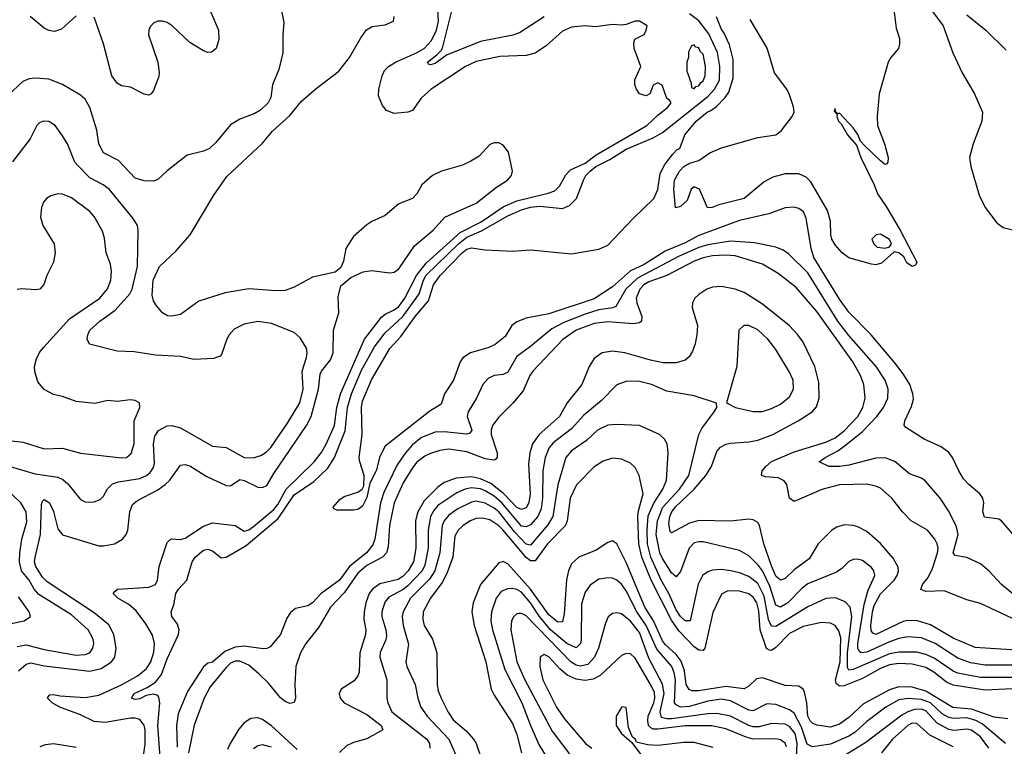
# Model space of a CAD drawing. Header units: inches. Extents: x 990535 to 1117859, y 769386 to 892122.
# Tile 393 of 656: x 1091742 to 1096075, y 785858 to 789056. Entities that reach past the tile are written whole.
import ezdxf

# ---------------------------------------------------------------- set-up
doc = ezdxf.new("R2010")
doc.units = ezdxf.units.IN
doc.header["$MEASUREMENT"] = 0
doc.layers.add('B0798', color=7, linetype='Continuous')

msp = doc.modelspace()

# ---------------------------------------------------------------- linework, layer by layer
at = {"layer": 'B0798', "color": 5}
for points, elevation in [([(1092549.5, 789170), (1092615.9, 789010), (1092617.5, 788970), (1092606.9, 788930), (1092586.1, 788913.9), (1092570, 788912.2), (1092550, 788919.2), (1092490, 788955.4), (1092412.2, 789030), (1092390, 789043.4), (1092370, 789049.9), (1092350, 789049.9), (1092330, 789041.3), (1092315.4, 789024.6), (1092309.5, 789010), (1092308.8, 788990), (1092350.2, 788870), (1092355.5, 788824.5), (1092353.3, 788806.7), (1092330, 788745.2), (1092320.5, 788730), (1092310, 788724.7), (1092290, 788728.7), (1092230, 788759.3), (1092190, 788765.8), (1092170, 788777.8), (1092147.6, 788810), (1092110.8, 788950.8), (1092070, 789068)], 2680), ([(1092890.3, 789110), (1092904.5, 789044.5), (1092899, 788990), (1092900.1, 788910), (1092882.7, 788837.3), (1092854.8, 788770), (1092846.5, 788713.5), (1092834.9, 788690), (1092801.2, 788658.8), (1092776.9, 788643.1), (1092710, 788618.3), (1092670, 788593), (1092604.8, 788515.2), (1092576.4, 788490), (1092550, 788478), (1092479.3, 788460.7), (1092390, 788391), (1092350, 788352.6), (1092330, 788345.3), (1092290, 788346.5), (1092250, 788359.1), (1092176.1, 788436.1), (1092110, 788470.9), (1092090.6, 788510), (1092081.5, 788570), (1092049.9, 788669.9), (1092030, 788706.2), (1092010, 788724.4), (1091930, 788771.1), (1091870, 788794), (1091810, 788799.8), (1091783.8, 788796.2), (1091755.3, 788784.7), (1091690, 788723.1)], 2720), ([(1092275.8, 785750), (1092293.3, 785866.7), (1092294, 785930), (1092290, 785951.4), (1092270, 785976.3), (1092250, 785982), (1092230, 785981.5), (1092117.9, 785962.1), (1092070, 785967.5), (1092010, 785996.3), (1091918.2, 786030), (1091884.2, 786050), (1091864.7, 786070), (1091865.6, 786074.4), (1091874.9, 786085.1), (1091890, 786086), (1091920, 786080), (1092030, 786073.1), (1092090, 786082.5), (1092190, 786128), (1092263.6, 786170), (1092299.5, 786200.5), (1092318.8, 786230), (1092331.8, 786271.8), (1092335.6, 786310), (1092326.6, 786346.6), (1092297.5, 786397.5), (1092254.3, 786454.3), (1092222.2, 786482.2), (1092174.3, 786510), (1092153.3, 786530), (1092159.9, 786540.1), (1092172, 786550), (1092310, 786558.8), (1092338.9, 786570), (1092348, 786590), (1092355.8, 786650), (1092390, 786755.3), (1092408.4, 786771.6), (1092450, 786768.1), (1092470, 786774.2), (1092550, 786827.4), (1092590, 786841.4), (1092689.7, 786829.7), (1092730, 786805), (1092750, 786811.6), (1092770, 786825.8), (1092859.8, 786900.2), (1092877.2, 786922.8), (1092913.9, 786990), (1093037.9, 787110), (1093068.7, 787150), (1093090, 787188.2), (1093127.1, 787270), (1093137.1, 787350), (1093153.8, 787410), (1093259.1, 787650), (1093333.3, 787746.7), (1093350, 787760.9), (1093390, 787779), (1093410, 787794.1), (1093437, 787830), (1093487.6, 787930), (1093530, 787985.2), (1093680.5, 788119.5), (1093772.7, 788167.3), (1093870, 788232.4), (1093930, 788259.1), (1094067.7, 788292.3), (1094096.7, 788303.3), (1094116.6, 788323.4), (1094145.8, 788374.2), (1094165, 788395), (1094230, 788424.2), (1094278, 788462), (1094501.7, 788590), (1094550, 788636.5), (1094593.2, 788670), (1094608.7, 788690), (1094602, 788702), (1094589, 788710), (1094568.7, 788768.7), (1094550, 788778), (1094530, 788768), (1094514.8, 788730), (1094498, 788722), (1094470, 788729.7), (1094455.8, 788750), (1094448.6, 788770), (1094448.3, 788791.7), (1094475.3, 788850), (1094445.2, 788930), (1094444.7, 788955.3), (1094449.2, 788970.8), (1094490, 788991.3), (1094499.3, 789010), (1094502.7, 789030), (1094469.5, 789049.5), (1094450, 789049.6), (1094410, 789035.1), (1094390, 789033), (1094350, 789035.4), (1094275.3, 789024.7), (1094230, 789029.5), (1094170, 789024.2), (1094130, 789005.8), (1094059.1, 788940.9), (1094010, 788908.7), (1093970, 788898.4), (1093854.6, 788894.6), (1093750, 788872.1), (1093703.5, 788850), (1093552.9, 788750), (1093508.9, 788711.1), (1093470, 788657.2), (1093450, 788649), (1093390, 788643.5), (1093356.6, 788656.6), (1093338.4, 788678.4), (1093321.2, 788721.2), (1093322, 788750), (1093336.3, 788810), (1093347.5, 788832.5), (1093364.9, 788850), (1093395.2, 788870), (1093488.2, 788910), (1093521.1, 788930), (1093554.4, 788965.6), (1093575.6, 789010), (1093584.5, 789050), (1093582, 789102)], 2680), ([(1095745.7, 789110), (1095806.2, 789030), (1095848.9, 788910), (1095890, 788822), (1095943.1, 788730), (1095978.4, 788650), (1095976.4, 788610), (1095938.4, 788510), (1095921, 788450), (1095927.3, 788410), (1095964.7, 788284.7), (1095990.7, 788230), (1096041.8, 788161.8), (1096070, 788142.4), (1096116, 788130)], 2640), ([(1091736.2, 786190), (1091770, 786219.1), (1091790, 786225.2), (1091850, 786212.9), (1092050, 786189.2), (1092099.9, 786200.1), (1092145.8, 786230), (1092160.1, 786250), (1092165.7, 786290), (1092155.5, 786350), (1092133.4, 786393.4), (1092070, 786445.2), (1091862.1, 786582.1), (1091842.2, 786602.2), (1091812.6, 786650), (1091807.2, 786670), (1091809.2, 786689.2), (1091832.6, 786790), (1091837.4, 786922.6), (1091842.2, 786937.8), (1091850, 786944.5), (1091872.7, 786930), (1091891.2, 786891.2), (1091910, 786814.9), (1091930, 786788.2), (1092090, 786740.2), (1092110, 786739.8), (1092159.5, 786750), (1092194, 786770), (1092209.8, 786790), (1092218.1, 786810), (1092226.2, 786890), (1092237.9, 786922.1), (1092259.6, 786940.4), (1092350, 786987.6), (1092381.8, 787010), (1092402.7, 787030), (1092450, 787095.8), (1092470, 787099.2), (1092490, 787093), (1092565, 787045), (1092650, 787006.7), (1092670, 787005), (1092710, 787033.1), (1092730, 787028.5), (1092790, 786999), (1092810, 786997.4), (1092830, 787006.6), (1092860.6, 787059.4), (1093004.6, 787270), (1093024.4, 787310), (1093057.1, 787430), (1093064, 787496), (1093069.9, 787510), (1093110, 787558.7), (1093121.4, 787590), (1093122, 787690), (1093145.7, 787765.7), (1093142.8, 787837.2), (1093155.6, 787884.4), (1093198.3, 787921.7), (1093253.5, 787946.5), (1093290, 787952.8), (1093370, 787942.1), (1093390, 787945.5), (1093410, 787960.1), (1093478.6, 788061.4), (1093561.6, 788130), (1093612.7, 788187.3), (1093750, 788249.4), (1093840.7, 788319.3), (1093887.9, 788350), (1093905.8, 788370), (1093909.8, 788390), (1093892.7, 788472.7), (1093870, 788504.5), (1093850, 788514.5), (1093830, 788514.5), (1093810, 788506.6), (1093763.6, 788456.4), (1093726.4, 788433.6), (1093690, 788415.8), (1093598, 788390), (1093558.7, 788370), (1093511.8, 788330), (1093488.7, 788290), (1093470.2, 788269.8), (1093410, 788246.3), (1093350, 788195.1), (1093291.6, 788168.4), (1093270, 788153.3), (1093210, 788102), (1093176.4, 788050), (1093166, 787994), (1093154.9, 787965.1), (1093130, 787945.2), (1093030, 787923), (1092950, 787879.7), (1092910, 787865.1), (1092870, 787863.5), (1092750, 787871.6), (1092646, 787854), (1092530, 787817.1), (1092450, 787759.1), (1092411.3, 787751.3), (1092392.6, 787752.6), (1092370, 787766), (1092341, 787801), (1092330, 787819.5), (1092324, 787844), (1092328.9, 787910), (1092356.5, 787970), (1092430, 788038.4), (1092491.9, 788110), (1092595.8, 788284.2), (1092653.4, 788366.6), (1092810, 788512.9), (1092854.8, 788565.2), (1092930, 788635.2), (1092982.3, 788697.7), (1093046.4, 788753.6), (1093146.3, 788830), (1093193, 788890), (1093242.7, 788977.3), (1093267.9, 789012.1), (1093292.8, 789027.2), (1093350, 789033.4), (1093387, 789050), (1093389.6, 789070)], 2720), ([(1091990, 789073.3), (1091925.2, 789014.8), (1091894.9, 789005.1), (1091870, 789008.7), (1091850, 789019.1), (1091787.2, 789070)], 2680), ([(1092359.9, 785810), (1092350.3, 785950), (1092358.8, 786050), (1092354.5, 786074.5), (1092350, 786081), (1092330, 786088.2), (1092298.5, 786081.5), (1092270, 786067.1), (1092250, 786064.7), (1092234, 786070), (1092246, 786090), (1092302.9, 786117.1), (1092339.5, 786140.5), (1092366.1, 786173.9), (1092390, 786243.2), (1092440.2, 786350), (1092443.9, 786370), (1092435.6, 786395.6), (1092410.8, 786430), (1092408, 786450), (1092419.6, 786480.4), (1092428.5, 786530), (1092440.8, 786550), (1092477.9, 786590), (1092501.3, 786670), (1092513.9, 786690), (1092550, 786720.8), (1092570, 786725.4), (1092590, 786718.5), (1092627.7, 786687.7), (1092650, 786691.3), (1092738.2, 786741.8), (1092879.3, 786860.7), (1092950, 786965.6), (1093035.6, 787024.4), (1093097.3, 787082.7), (1093127.6, 787130), (1093174, 787246), (1093184.7, 787350), (1093202, 787410), (1093246.1, 787513.9), (1093303.1, 787616.9), (1093350, 787677.4), (1093427.2, 787750), (1093486.7, 787830), (1093500.2, 787850), (1093518.3, 787910), (1093530, 787931.2), (1093672.5, 788070), (1093710, 788098.9), (1093773.5, 788126.5), (1093890, 788192.7), (1093950, 788219.8), (1093990, 788231.4), (1094030, 788235.6), (1094130, 788225.5), (1094161.4, 788238.6), (1094192.3, 788270), (1094222.6, 788350), (1094233.3, 788370), (1094252.2, 788390), (1094277.9, 788410), (1094338.4, 788441.6), (1094410, 788487.1), (1094530, 788536), (1094570, 788559.2), (1094770, 788717.7), (1094800, 788750), (1094821, 788790), (1094823.4, 788850), (1094811.9, 788911.9), (1094774.3, 788994.3), (1094730.9, 789050.9), (1094690, 789082.8)], 2660), ([(1096112, 786792), (1096063, 786850), (1096050, 786857.8), (1095986.9, 786866.9), (1095980.6, 786890), (1095984.4, 786930), (1095980.4, 786950), (1095966.6, 786970), (1095918, 787010), (1095895.1, 787035.1), (1095874, 787070), (1095847, 787130), (1095831.1, 787151.1), (1095797, 787177), (1095722, 787210), (1095640.8, 787260.8), (1095634.7, 787270), (1095637.2, 787290), (1095666.4, 787353.6), (1095674.5, 787385.5), (1095672.9, 787410), (1095658.8, 787450), (1095633.3, 787493.3), (1095598.2, 787538.2), (1095488.9, 787668.9), (1095390, 787769.2), (1095350, 787825.7), (1095237, 788010), (1095224.4, 788050), (1095202.3, 788182.3), (1095190.8, 788210), (1095170, 788226), (1095150, 788231.7), (1095110, 788228.8), (1095038.2, 788201.8), (1094910, 788172.9), (1094730, 788106.5), (1094670, 788074.6), (1094582.8, 788037.2), (1094490, 787978.4), (1094429.3, 787950.7), (1094350, 787879.9), (1094270, 787827.3), (1094070, 787761.1), (1093970, 787743), (1093930, 787726.7), (1093907.4, 787710), (1093877.5, 787662.5), (1093833.7, 787626.3), (1093806.2, 787613.8), (1093725.7, 787590), (1093692.4, 787567.6), (1093680.2, 787550), (1093650.1, 787470), (1093611.4, 787410), (1093596.6, 787363.4), (1093546.2, 787333.8), (1093350, 787178.7), (1093326.7, 787133.3), (1093310.7, 787070), (1093283.1, 787016.9), (1093270, 786952.7), (1093250, 786914.7), (1093230, 786900.5), (1093210, 786897.4), (1093137.2, 786897.2), (1093123.7, 786903.7), (1093121.2, 786910), (1093150, 786943.8), (1093170, 786958), (1093230, 786976.4), (1093249.4, 786990), (1093256.1, 787003.9), (1093257.6, 787050), (1093238.4, 787110), (1093236.3, 787130), (1093249, 787230), (1093245.7, 787350), (1093250, 787377.6), (1093290, 787471.8), (1093370, 787609.2), (1093418.6, 787661.4), (1093481.5, 787750), (1093540.7, 787819.3), (1093563.3, 787890), (1093592.3, 787930), (1093690, 788031.4), (1093710, 788046.8), (1093730, 788052.7), (1093790, 788043.1), (1093910, 788037.6), (1093990, 788044.1), (1094170, 788025.4), (1094290, 788045.8), (1094330, 788063.8), (1094439.7, 788180.3), (1094531.7, 788270), (1094550, 788309.1), (1094560.2, 788379.8), (1094580.4, 788419.6), (1094615.4, 788464.6), (1094635, 788485), (1094646.6, 788490), (1094668.2, 788550), (1094718.9, 788610), (1094767.7, 788650), (1094783.9, 788656.1), (1094806.6, 788673.4), (1094845.9, 788714.1), (1094862.2, 788737.8), (1094880.9, 788799.1), (1094881.4, 788881.4), (1094865.5, 788945.5), (1094840.8, 789000.8), (1094830, 789013.2), (1094808.5, 789068.5)], 2640), ([(1094050, 789068.7), (1093941.8, 788998.2), (1093911.6, 788988.4), (1093770, 788961.2), (1093619.6, 788900.4), (1093570, 788863.9), (1093550, 788857.7), (1093540.8, 788860.8), (1093536.9, 788870), (1093578.1, 788901.9), (1093597.5, 788922.5), (1093603.7, 788936.3), (1093641.3, 789090)], 2660), ([(1095590.2, 789090), (1095599.5, 789019.5), (1095613, 788973), (1095612.9, 788950), (1095608.8, 788930), (1095574.9, 788890), (1095563.8, 788870), (1095523.8, 788730), (1095515.8, 788630), (1095517, 788590), (1095547.2, 788510), (1095563, 788450), (1095562.8, 788430), (1095557.5, 788422.5), (1095550, 788419.3), (1095530, 788435.1), (1095461, 788501), (1095442.2, 788522.2), (1095430.6, 788550.6), (1095410, 788580.5), (1095350, 788645.2), (1095342, 788642), (1095332.3, 788652.3), (1095330, 788666), (1095326.4, 788653.6), (1095338.8, 788638.8), (1095337.3, 788630), (1095345.3, 788610), (1095357.5, 788597.5), (1095384.2, 788550), (1095424.3, 788504.3), (1095443, 788450), (1095501.6, 788330), (1095516.6, 788290), (1095554.7, 788234.7), (1095616.6, 788130), (1095690.2, 787989.8), (1095684.1, 787975.9), (1095669.7, 787969.7), (1095646.1, 787986.1), (1095632.8, 788012.8), (1095610, 788029.6), (1095590, 788035.3), (1095534.9, 787985.1), (1095510, 787978), (1095490, 787980.9), (1095390, 788008), (1095361.6, 788030), (1095330, 788065.1), (1095316.3, 788090), (1095311.3, 788110), (1095309.9, 788170), (1095297.1, 788217.1), (1095222.7, 788342.7), (1095202.7, 788362.7), (1095170, 788377.8), (1095110, 788378.2), (1095056.6, 788363.4), (1095017.8, 788342.2), (1094930.5, 788270), (1094818, 788242), (1094789.1, 788229.1), (1094768.9, 788228.9), (1094734, 788310), (1094710, 788321.2), (1094696, 788310), (1094679.5, 788260.5), (1094650, 788234), (1094628, 788228), (1094620.7, 788310), (1094623.4, 788350), (1094645.6, 788390), (1094664.5, 788410), (1094690, 788425), (1094730, 788436.4), (1094779.4, 788470), (1094830, 788492.7), (1094990, 788537.2), (1095070, 788550.1), (1095093.3, 788566.7), (1095141.5, 788630), (1095150.5, 788650), (1095146.6, 788673.4), (1095130, 788725.7), (1095117.2, 788750), (1095063, 788823), (1095031.7, 788931.7), (1094957, 789057)], 2620), ([(1095910, 789077.5), (1095992.8, 789010), (1096082.5, 788922.5)], 2660), ([(1091690, 787092.3), (1091810, 787058), (1091910, 787042.1), (1091932.1, 787032.1), (1091953.8, 787013.8), (1092010, 786944.9), (1092030, 786934.9), (1092050, 786932.3), (1092070, 786934.4), (1092095.4, 786944.6), (1092110, 786959.5), (1092128.3, 786991.7), (1092150, 787013), (1092177.2, 787022.8), (1092270, 787036.8), (1092299.8, 787050), (1092316.4, 787063.6), (1092330, 787084.9), (1092334.9, 787105.1), (1092329.9, 787190.1), (1092336.9, 787223.1), (1092352.5, 787247.5), (1092390, 787268.8), (1092410.8, 787270.8), (1092450, 787260.5), (1092590, 787178.6), (1092650, 787173.5), (1092730, 787129.4), (1092770, 787128.3), (1092802.2, 787137.8), (1092827.1, 787152.9), (1092846.4, 787173.6), (1092920, 787280), (1092974.9, 787370), (1092989.9, 787429.9), (1092985.4, 787510), (1093003.9, 787570), (1093007.2, 787590), (1093004.4, 787610), (1092976.7, 787656.7), (1092950, 787679.8), (1092850, 787718.8), (1092790, 787727.3), (1092730, 787715.7), (1092686.2, 787693.8), (1092663.9, 787670), (1092653, 787650), (1092630, 787582), (1092624.2, 787575.8), (1092594.2, 787565.8), (1092510, 787560.6), (1092450, 787573.9), (1092340, 787580), (1092245.5, 787594.5), (1092170, 787596.9), (1092048.8, 787628.8), (1092038.3, 787650), (1092040.9, 787670), (1092050.8, 787690), (1092094.6, 787730), (1092162.2, 787777.8), (1092226.5, 787850), (1092237.3, 787870), (1092259.9, 787970), (1092263.1, 788130), (1092259.8, 788150), (1092241.2, 788181.2), (1092135.9, 788310), (1092109.5, 788329.5), (1092050, 788360.5), (1091995.5, 788415.5), (1091984.1, 788430), (1091951.7, 788510), (1091927.4, 788550), (1091898.3, 788590), (1091870, 788608.3), (1091846, 788610), (1091830, 788603.6), (1091817.6, 788590), (1091788.4, 788531.6), (1091709.4, 788430.6)], 2740), ([(1091630, 787212), (1091756.9, 787196.9), (1091850, 787167.8), (1091930, 787171.1), (1092010, 787147.9), (1092190, 787127.8), (1092211.1, 787130), (1092232.9, 787147.1), (1092246, 787190), (1092245.8, 787290), (1092271, 787350), (1092269.4, 787370), (1092250, 787380.5), (1092230, 787383.1), (1092170, 787376), (1092130, 787380.5), (1092072.5, 787367.5), (1091990, 787375.7), (1091930, 787398.5), (1091890, 787406.9), (1091850, 787428.2), (1091822, 787462), (1091808.4, 787508.4), (1091807.5, 787530), (1091815.8, 787564.2), (1091828.4, 787591.6), (1091846.5, 787613.5), (1091960.9, 787739.1), (1092093.8, 787830), (1092128.4, 787871.6), (1092142.8, 787910), (1092146.4, 787950), (1092140.7, 787980.7), (1092122.6, 788030), (1092114.7, 788094.7), (1092106.1, 788126.1), (1092070, 788190.8), (1092050, 788211.6), (1091970, 788271.7), (1091930, 788288.7), (1091910, 788289.7), (1091878.6, 788281.4), (1091859.3, 788270), (1091846.2, 788253.8), (1091837.4, 788230), (1091832.8, 788187.2), (1091844.1, 788150), (1091893.2, 788070), (1091898.2, 788030), (1091890.8, 787989.2), (1091861.1, 787930), (1091848.6, 787891.4), (1091830, 787871), (1091812.6, 787867.4), (1091750, 787872.4), (1091730, 787868.2)], 2760), ([(1096121.7, 786521.7), (1096062, 786570), (1096008.6, 786628.6), (1095970, 786661), (1095909.8, 786689.8), (1095857.8, 786697.8), (1095849.9, 786710), (1095872.1, 786790), (1095864.5, 786824.5), (1095832.5, 786890), (1095792.2, 786950), (1095727, 787027), (1095710, 787038.1), (1095657.6, 787057.6), (1095592.4, 787112.4), (1095550, 787127.8), (1095510, 787127.1), (1095390, 787094.9), (1095349.4, 787089.4), (1095302.7, 787090), (1095259.6, 787110), (1095286.6, 787130), (1095341.7, 787158.3), (1095376.2, 787183.8), (1095450, 787244.1), (1095513.6, 787310), (1095543.7, 787350), (1095561.8, 787390), (1095563.4, 787430), (1095550.4, 787470), (1095511.2, 787530), (1095390, 787666.6), (1095341.6, 787730), (1095210, 787941.9), (1095125.7, 788025.7), (1095101.7, 788041.7), (1095070, 788055), (1094974.9, 788074.9), (1094870, 788081.7), (1094770, 788065.8), (1094730, 788053.4), (1094644.1, 788015.9), (1094461.2, 787918.8), (1094409.4, 787870), (1094365.4, 787794.6), (1094351.6, 787788.4), (1094290, 787779.2), (1094230, 787760.3), (1094136.9, 787723.1), (1094083.6, 787696.4), (1093990, 787617.8), (1093930, 787574.4), (1093890, 787504.3), (1093870, 787494.5), (1093829.1, 787490.9), (1093802.7, 787477.3), (1093780.6, 787450), (1093752.4, 787390), (1093715.7, 787330), (1093710.7, 787310), (1093731.5, 787250), (1093723.4, 787236.6), (1093707.3, 787232.7), (1093610, 787241.8), (1093570, 787240.8), (1093510, 787217.4), (1093470, 787185), (1093438.9, 787150), (1093403.3, 787096.7), (1093344.6, 786975.4), (1093329.3, 786930), (1093305, 786770), (1093295.1, 786744.9), (1093268.6, 786710), (1093193, 786650), (1093148.5, 786590), (1093068.8, 786531.2), (1093030, 786489.2), (1093010, 786476.7), (1092955.9, 786464.1), (1092933, 786447), (1092917.2, 786422.8), (1092890.1, 786349.9), (1092843.5, 786296.5), (1092830, 786288.4), (1092812.5, 786287.5), (1092730, 786299.5), (1092690, 786294.5), (1092644.4, 786275.6), (1092590, 786228.4), (1092570, 786224.5), (1092550, 786207.7), (1092480.9, 786099.1), (1092438.9, 786001.1), (1092432, 785950), (1092434.6, 785854.6)], 2660), ([(1096130, 786411.1), (1095970, 786486.9), (1095910, 786502.8), (1095810, 786541.7), (1095730, 786540.2), (1095708, 786548), (1095715.2, 786570), (1095739.3, 786600.7), (1095758.6, 786641.4), (1095780.3, 786710), (1095783.4, 786730), (1095779.9, 786750), (1095769.2, 786770), (1095736.3, 786810), (1095664.9, 786850), (1095626.3, 786890), (1095580.2, 786950), (1095530, 786994.3), (1095510, 787003.7), (1095470, 787012.1), (1095350, 787009), (1095272.2, 786987.8), (1095150, 786936), (1095130, 786949.7), (1095118.3, 787010), (1095106.6, 787026.6), (1095079.9, 787039.9), (1095023.7, 787043.7), (1095005.6, 787050), (1095009.9, 787070), (1095025, 787090), (1095050, 787111.3), (1095150, 787153.9), (1095290, 787196.5), (1095330, 787215.6), (1095370, 787246.3), (1095430.7, 787310), (1095452.5, 787350), (1095462.4, 787390), (1095456.7, 787450), (1095442.5, 787490), (1095408.7, 787550), (1095250, 787771.7), (1095158.1, 787878.1), (1095079.6, 787939.6), (1095010, 787981), (1094890, 788016.9), (1094850, 788019.9), (1094790, 788016.8), (1094750, 788008.7), (1094710, 787994.2), (1094588.9, 787931.1), (1094510, 787902.8), (1094488.5, 787890), (1094470.1, 787870), (1094455.3, 787830), (1094457.4, 787810), (1094479.8, 787750), (1094478.5, 787730), (1094470, 787722.2), (1094443, 787717), (1094330, 787726.5), (1094270, 787718.8), (1094190.7, 787690), (1094131.5, 787648.5), (1093999.8, 787510), (1093986.8, 787490), (1093957.5, 787422.5), (1093912, 787368), (1093850, 787307.2), (1093822.8, 787270), (1093816.4, 787250), (1093816.9, 787230), (1093842.5, 787150), (1093843.3, 787130), (1093837.8, 787122.2), (1093830, 787117.5), (1093790, 787123.8), (1093710, 787154.8), (1093630, 787165.7), (1093590, 787159.7), (1093550, 787147), (1093524.9, 787135.1), (1093490, 787108.4), (1093470, 787084), (1093430, 787017.4), (1093390.3, 786929.7), (1093368.7, 786830), (1093363.3, 786736.7), (1093355.4, 786710), (1093338.6, 786690), (1093270, 786654.3), (1093230, 786619.8), (1093170, 786533.1), (1093108.9, 786470), (1093057.9, 786382.1), (1093001.3, 786310), (1092977.7, 786270), (1092957.4, 786210), (1092952.8, 786130), (1092955.5, 786070), (1092949.1, 786050.9), (1092930, 786046.6), (1092910, 786055.9), (1092890, 786071.1), (1092836.7, 786136.7), (1092796.2, 786176.2), (1092750, 786214.6), (1092710, 786232.6), (1092690, 786232.1), (1092670, 786223.4), (1092650, 786205.4), (1092580, 786120), (1092554, 786070), (1092510, 785951.2), (1092485, 785830)], 2680), ([(1096150, 786280.3), (1095946.8, 786293.2), (1095850, 786333.7), (1095750, 786392.6), (1095692.6, 786410), (1095650, 786411.7), (1095630, 786407.8), (1095510, 786350.9), (1095496.4, 786356.4), (1095488.4, 786368.4), (1095487.5, 786390), (1095494.2, 786450), (1095502.3, 786477.7), (1095530.1, 786529.9), (1095589.6, 786590), (1095603.3, 786610), (1095609.5, 786630), (1095607.1, 786647.1), (1095586.2, 786686.2), (1095530, 786750.4), (1095470, 786804.1), (1095430, 786824.2), (1095410, 786829.9), (1095370, 786832.2), (1095337.1, 786822.9), (1095315.5, 786810), (1095255.8, 786750), (1095216.2, 786683.8), (1095150, 786635.4), (1095110, 786596.7), (1095090, 786588.8), (1095070, 786606.6), (1095050, 786652.6), (1095015.8, 786750), (1094997.8, 786830), (1094990, 786842.9), (1094970, 786855.5), (1094950, 786858), (1094870, 786848.8), (1094730, 786852.2), (1094690, 786840.1), (1094610, 786798.4), (1094604.3, 786804.3), (1094597.9, 786837.9), (1094602.8, 786870), (1094611.1, 786890), (1094628.2, 786911.8), (1094710.3, 786989.7), (1094760.6, 787050), (1094786.2, 787090), (1094810, 787155), (1094825.2, 787174.8), (1094850, 787188.4), (1094870, 787192.6), (1094950, 787198), (1094990, 787205.8), (1095056.8, 787230), (1095167.6, 787290), (1095229.8, 787330), (1095247.7, 787352.3), (1095259.6, 787390), (1095258.8, 787458.8), (1095240.4, 787530), (1095190, 787636.8), (1095166.3, 787670), (1095130, 787708.7), (1095010, 787804.1), (1094930, 787855.2), (1094890, 787870.4), (1094830, 787881.7), (1094790, 787878.8), (1094765.5, 787870), (1094730, 787847), (1094712.2, 787830), (1094702, 787810), (1094701.5, 787790), (1094724, 787710), (1094721.7, 787670), (1094714.3, 787630), (1094702.7, 787597.3), (1094688.1, 787571.9), (1094670, 787557.4), (1094630, 787546), (1094573.6, 787546.4), (1094517.5, 787557.5), (1094404.2, 787590), (1094350, 787598.1), (1094305.3, 787590), (1094270, 787564.8), (1094248.4, 787530), (1094215.1, 787450), (1094150.7, 787370), (1094117.1, 787310), (1094028.1, 787230), (1093998.7, 787190), (1093986.3, 787150), (1093980.6, 787099.4), (1093988.8, 786970), (1093981.7, 786930), (1093970, 786907.5), (1093950, 786899.7), (1093930, 786909.3), (1093871.3, 786971.3), (1093815.2, 787015.2), (1093770, 787036.1), (1093730, 787044.2), (1093662.2, 787037.8), (1093610, 787018.6), (1093581.6, 786998.4), (1093521.8, 786938.2), (1093494.4, 786890), (1093483.9, 786850), (1093485.2, 786730), (1093475, 786670), (1093451.9, 786630), (1093430, 786606.8), (1093407.9, 786592.1), (1093326.3, 786573.7), (1093294.5, 786550), (1093280.2, 786530), (1093265, 786490), (1093257.8, 786450), (1093256.5, 786416.5), (1093264.7, 786370), (1093263.8, 786350), (1093239.1, 786270), (1093235.4, 786184.6), (1093230, 786168.5), (1093213.4, 786146.6), (1093156.5, 786110), (1093147.6, 786090), (1093152.7, 786070), (1093170.2, 786050), (1093270, 785997.5), (1093333, 785950), (1093340.3, 785930), (1093269.3, 785890.7), (1093210, 785875.1), (1093179.8, 785860.2), (1093149.8, 785830.2)], 2720), ([(1096130, 786215), (1095990, 786215.8), (1095926.2, 786226.2), (1095870, 786246.6), (1095770, 786310.6), (1095710, 786336), (1095650, 786340.3), (1095610, 786332.2), (1095570, 786318.4), (1095470, 786272.6), (1095444.5, 786270), (1095436.1, 786276.1), (1095430.4, 786290), (1095430.3, 786310.3), (1095457.7, 786482.3), (1095475.1, 786544.9), (1095504.5, 786610), (1095500.7, 786630), (1095490, 786644.7), (1095450, 786676.1), (1095430, 786681.8), (1095410, 786680.3), (1095390, 786670.8), (1095359.6, 786640.4), (1095336, 786624), (1095210, 786572.7), (1095185.6, 786554.4), (1095121.6, 786490), (1095090, 786470.8), (1095070, 786479.2), (1095043.2, 786563.2), (1095010, 786630.9), (1094993.7, 786653.7), (1094950, 786696.4), (1094910, 786719.6), (1094750, 786757.6), (1094730, 786758.8), (1094710, 786753.5), (1094687.5, 786730), (1094650, 786627.2), (1094630, 786604.6), (1094610, 786622.2), (1094570, 786685.2), (1094559.1, 786710), (1094542.6, 786790), (1094549, 786850), (1094571.7, 786910), (1094645.8, 786990), (1094685.8, 787050), (1094730.6, 787230), (1094743.6, 787256.4), (1094798, 787330), (1094809, 787350), (1094808.7, 787368.7), (1094710, 787401), (1094590, 787421.8), (1094522, 787450), (1094470, 787464.2), (1094414, 787466), (1094370, 787449.7), (1094301.1, 787378.9), (1094224.6, 787315.4), (1094170, 787255.4), (1094090, 787193.2), (1094069.7, 787170), (1094054.6, 787130), (1094044.1, 787070), (1094042.5, 786950), (1094037.2, 786902.8), (1094022.5, 786870), (1093990, 786833.2), (1093970, 786823.6), (1093950, 786827.3), (1093864, 786930), (1093830, 786959.2), (1093790, 786983.1), (1093770, 786990.7), (1093730, 786995.3), (1093701.6, 786990), (1093666.1, 786973.9), (1093582.2, 786917.8), (1093563.7, 786896.3), (1093550.1, 786870.1), (1093539.3, 786810), (1093539.5, 786730), (1093525, 786655), (1093513.3, 786630), (1093450, 786564.2), (1093430, 786548.3), (1093366, 786514), (1093348.2, 786491.8), (1093336, 786450), (1093336, 786430), (1093353.2, 786370), (1093356.2, 786343.8), (1093353.7, 786326.3), (1093328.5, 786271.5), (1093327.1, 786250), (1093357.5, 786150), (1093356.9, 786070), (1093361.3, 786050), (1093379.8, 786010), (1093533, 785890), (1093544.6, 785870), (1093547.3, 785850)], 2740), ([(1096110, 786160.2), (1095970, 786160.4), (1095870, 786180.7), (1095849.3, 786189.3), (1095766.7, 786246.7), (1095730, 786262.8), (1095690, 786272.7), (1095612.1, 786272.1), (1095570, 786264.4), (1095410, 786195.4), (1095390, 786193.3), (1095385.2, 786205.2), (1095385.3, 786270), (1095404.3, 786430), (1095395.8, 786470), (1095374.5, 786494.5), (1095331.7, 786511.7), (1095290, 786509.3), (1095210, 786471.9), (1095070, 786385.7), (1095050, 786386.9), (1095036.5, 786416.5), (1095018.7, 786518.7), (1094990, 786574.5), (1094950, 786604.8), (1094910, 786621.3), (1094871, 786631), (1094830, 786635.9), (1094790, 786633), (1094770, 786626.3), (1094747.3, 786610), (1094728.2, 786571.8), (1094692.3, 786410), (1094670, 786409.9), (1094650, 786429.5), (1094630, 786459.3), (1094597.9, 786530), (1094564, 786590), (1094519.3, 786690), (1094504.6, 786750), (1094502.4, 786810), (1094507.8, 786872.2), (1094532.2, 786927.8), (1094572.7, 786990), (1094587.7, 787030), (1094595, 787150), (1094590.7, 787190), (1094578.7, 787210), (1094557.4, 787230), (1094470, 787270.8), (1094370, 787275), (1094330, 787271.5), (1094284.6, 787250), (1094235.6, 787204.4), (1094170, 787158.8), (1094144.7, 787130), (1094110.4, 787009.6), (1094088.2, 786870), (1094066.6, 786833.4), (1093990, 786744), (1093970, 786747.1), (1093920.7, 786800.7), (1093850, 786889.9), (1093830, 786907), (1093790, 786929), (1093750, 786936.8), (1093730, 786933.1), (1093670, 786903.1), (1093630, 786875.6), (1093609.2, 786850.8), (1093600.8, 786830), (1093590.3, 786710), (1093568.5, 786630), (1093545.8, 786594.2), (1093461.1, 786510), (1093428.7, 786450), (1093425.3, 786430), (1093428.8, 786390), (1093452.2, 786307.8), (1093441.1, 786230), (1093445.4, 786210), (1093482.7, 786130), (1093493.7, 786070), (1093507.5, 786030), (1093535.6, 785990), (1093629.6, 785890), (1093665.3, 785810)], 2760), ([(1096108.9, 786111.1), (1095990, 786104.6), (1095850, 786127.5), (1095821, 786141), (1095764.8, 786184.8), (1095730, 786205.1), (1095670, 786219.5), (1095610, 786222.2), (1095570, 786216.5), (1095530, 786200.9), (1095450, 786155.9), (1095370, 786123.5), (1095350, 786122.5), (1095334.7, 786134.7), (1095331.7, 786150), (1095351.9, 786230), (1095354.9, 786334.9), (1095346.9, 786366.9), (1095330, 786389.9), (1095310, 786400.1), (1095270, 786403), (1095190, 786385.5), (1095130, 786354.5), (1095070, 786292.5), (1095050, 786280.1), (1095041.8, 786281.8), (1095028.5, 786288.5), (1095000.2, 786370), (1094994.6, 786454.6), (1094986.3, 786490), (1094970, 786515), (1094950, 786529.5), (1094910, 786540.6), (1094858, 786542), (1094830, 786527.6), (1094792.6, 786447.4), (1094756.4, 786290), (1094750, 786280.3), (1094730, 786281.2), (1094710, 786296.2), (1094644.3, 786364.3), (1094610, 786412.7), (1094521.4, 786590), (1094480.1, 786690), (1094466.5, 786750), (1094462.6, 786870), (1094465.1, 786894.9), (1094486.1, 786970), (1094468, 787050), (1094450, 787084.7), (1094430, 787104.7), (1094390, 787122.7), (1094350, 787126), (1094310, 787113.1), (1094270, 787088.7), (1094191.7, 787008.3), (1094164.6, 786950), (1094151.2, 786850), (1094143.6, 786830), (1094065.1, 786750), (1094010, 786674.5), (1093990, 786674.1), (1093970, 786689.3), (1093870, 786808.8), (1093850, 786829), (1093810, 786854.8), (1093778, 786862), (1093750, 786860.1), (1093723.8, 786850), (1093691.3, 786828.7), (1093670.7, 786809.3), (1093656.8, 786783.2), (1093647.2, 786690), (1093621.5, 786618.5), (1093600.2, 786579.8), (1093549.2, 786510), (1093518, 786450), (1093515.5, 786415.5), (1093522.2, 786390), (1093557.7, 786330), (1093578.1, 786270), (1093578.5, 786130), (1093582.8, 786102.8), (1093595.8, 786070), (1093627.7, 786007.7), (1093650, 785975.3), (1093705.9, 785925.9), (1093738.1, 785890), (1093750.1, 785870), (1093771.3, 785810)], 2780), ([(1091730, 786296.9), (1091770, 786304.1), (1091850, 786283.6), (1091990, 786259.3), (1092030, 786261.9), (1092049.7, 786270), (1092064.1, 786290), (1092068, 786310), (1092065.6, 786330), (1092042.6, 786370), (1091970, 786436.3), (1091826.4, 786526.4), (1091805.2, 786550), (1091784, 786590), (1091750.3, 786630), (1091741.5, 786670), (1091742.2, 786710), (1091750.4, 786770), (1091773.6, 786846.4), (1091770.7, 786890), (1091746.7, 786930), (1091619.8, 787050)], 2740), ([(1096090, 785978.6), (1096030, 785986.9), (1095930, 786021.1), (1095848.7, 786028.7), (1095730, 786100.8), (1095670, 786118.8), (1095610, 786119.6), (1095570, 786107), (1095455.2, 786044.8), (1095390, 785984.7), (1095350, 785955.8), (1095310, 785942.2), (1095250, 785950.8), (1095230, 785959.4), (1095220.6, 785970), (1095209.5, 785990), (1095205.8, 786050), (1095196.1, 786096.1), (1095190, 786109.8), (1095170, 786122.6), (1095110, 786126), (1095010, 786159.3), (1094984.6, 786155.4), (1094950, 786122.6), (1094930, 786110.5), (1094850, 786121.9), (1094730, 786101.7), (1094701.7, 786101.7), (1094687.6, 786107.6), (1094675.1, 786130), (1094667.7, 786190), (1094652.1, 786232.1), (1094630, 786262.7), (1094584.3, 786304.3), (1094570, 786323), (1094531.4, 786410), (1094493.3, 786470), (1094410, 786667.6), (1094369.9, 786749.9), (1094350, 786762), (1094330, 786755), (1094279.3, 786720.7), (1094202, 786690), (1094170, 786661.1), (1094156.3, 786630), (1094148.7, 786591.3), (1094138.5, 786441.5), (1094130, 786406.6), (1094110, 786404.9), (1094070, 786437.4), (1093990, 786549.1), (1093890, 786661.3), (1093870, 786671.3), (1093850, 786665.5), (1093770.1, 786570), (1093737.8, 786490), (1093731, 786450), (1093741.8, 786390), (1093793.2, 786230), (1093817, 786110), (1093830, 786082.9), (1093910, 785959), (1093929, 785910), (1093950, 785828.6)], 2820), ([(1096079.6, 785870), (1095976.8, 785956.8), (1095950, 785972), (1095910, 785983.3), (1095850, 785980.8), (1095830, 785985), (1095801, 786001), (1095750, 786049.7), (1095710, 786064.3), (1095650, 786069.1), (1095610, 786062.5), (1095553.1, 786030), (1095470, 785967.5), (1095419.1, 785920.9), (1095390, 785902.1), (1095310, 785867.7), (1095230, 785856), (1095207.9, 785867.9), (1095182.9, 785942.9), (1095150, 786003.7), (1095130, 786019.2), (1095070, 786041.5), (1095030, 786045.6), (1094970, 786013.5), (1094950, 786016.7), (1094870, 786058.3), (1094830, 786065.7), (1094770, 786056.8), (1094690, 786033.8), (1094650, 786030.8), (1094630, 786039.9), (1094623.9, 786050), (1094627.1, 786150), (1094622, 786182), (1094610.9, 786210), (1094544.9, 786284.9), (1094499.3, 786390), (1094458.1, 786450), (1094410, 786542.4), (1094390, 786571.3), (1094370, 786589.8), (1094350, 786598), (1094330, 786599.8), (1094290, 786593.2), (1094252.8, 786567.2), (1094230, 786536), (1094214.6, 786485.4), (1094212.7, 786327.3), (1094209.4, 786310), (1094190, 786291.3), (1094150, 786311), (1094077, 786370), (1094029.5, 786429.5), (1093990, 786490.3), (1093950, 786535.9), (1093930, 786548.1), (1093910, 786553.4), (1093888.4, 786551.6), (1093861.2, 786538.8), (1093837.9, 786510), (1093817.5, 786450), (1093815.3, 786410), (1093822.4, 786370), (1093876.2, 786196.2), (1093951.6, 786050), (1093989.3, 785950), (1094026.7, 785866.7), (1094096.4, 785750)], 2840), ([(1091696.7, 786396.7), (1091761.6, 786410), (1091789.7, 786430), (1091784.1, 786450), (1091735.9, 786515.9)], 2760), ([(1095160.5, 785810), (1095162.6, 785870), (1095153.7, 785913.7), (1095130, 785945.1), (1095110, 785954.9), (1095050, 785958.4), (1094995.8, 785944.2), (1094970, 785944.4), (1094950, 785950.2), (1094870, 785990.9), (1094810, 786002), (1094770, 786001.5), (1094610, 785978.9), (1094590, 785978.7), (1094565.5, 785985.5), (1094561, 786010), (1094577.4, 786090), (1094571.1, 786131.1), (1094510, 786245.4), (1094470, 786359.4), (1094430, 786409.4), (1094390, 786440.5), (1094370, 786445.2), (1094350, 786442.2), (1094332.1, 786427.9), (1094319.4, 786400.6), (1094289.2, 786290), (1094271.8, 786250), (1094241.7, 786218.3), (1094210, 786210.2), (1094190, 786214.6), (1094168.1, 786228.1), (1093970, 786432.4), (1093950, 786442.5), (1093937.7, 786442.3), (1093930, 786441.6), (1093916.5, 786430), (1093906, 786410), (1093902.5, 786370), (1093929.7, 786230), (1093964.1, 786150), (1094085, 785925), (1094171, 785810)], 2860), ([(1095116.3, 785856.3), (1095110, 785872), (1095090, 785887), (1095070, 785890.9), (1094970, 785889.9), (1094938.5, 785898.5), (1094850, 785935.4), (1094787.9, 785947.9), (1094670, 785948.7), (1094550, 785933.5), (1094530, 785933.3), (1094519.2, 785939.2), (1094509.2, 785949.2), (1094505.6, 785970), (1094508, 785990), (1094532.3, 786050), (1094536.6, 786070), (1094534.7, 786094.7), (1094522.7, 786122.7), (1094450, 786246.3), (1094430, 786264.5), (1094410, 786266.8), (1094390, 786257.8), (1094296.4, 786170), (1094266, 786154), (1094230, 786147.2), (1094190, 786153.5), (1094151.7, 786171.7), (1094119.2, 786199.2), (1094070, 786251.8), (1094050, 786262), (1094032, 786250), (1094030.2, 786209.8), (1094043.9, 786150), (1094103.8, 786030), (1094138.6, 785978.6), (1094231.3, 785870), (1094259.8, 785850)], 2880), ([(1094793, 785853), (1094710, 785874.5), (1094665.1, 785874.9), (1094550, 785861.7), (1094504, 785864), (1094456.3, 785876.3), (1094450, 785890.4), (1094438.1, 785898.1), (1094421.4, 785941.4), (1094410, 786029), (1094391.1, 786031.1), (1094366.4, 785990), (1094367, 785950), (1094390, 785914), (1094435.4, 785875.4), (1094511.8, 785771.8)], 2920), ([(1092963.4, 785843.4), (1092850, 785947.6), (1092810, 785976.4), (1092790, 785983.9), (1092759.6, 785980.4), (1092730, 785961.4), (1092706.8, 785933.2), (1092667.9, 785870), (1092656.5, 785843.5)], 2720), ([(1096007.4, 785850), (1095970, 785900.1), (1095930, 785929.6), (1095910, 785932.8), (1095852.9, 785927.1), (1095830, 785932.2), (1095779.2, 785959.2), (1095730, 786013.5), (1095710, 786021.2), (1095680.1, 786020.1), (1095649.8, 786010.2), (1095624.5, 785995.5), (1095465.9, 785874.1), (1095370, 785816.2)], 2860), ([(1095850, 785855.6), (1095747.5, 785907.5), (1095690, 785958.5), (1095670, 785959.5), (1095650, 785949.9), (1095582.3, 785890), (1095533.6, 785830)], 2880), ([(1091990, 785852.7), (1091890, 785868.3), (1091855, 785865), (1091830, 785856.3)], 2720), ([(1092850, 785853.9), (1092810, 785864.9), (1092790, 785859.4), (1092770, 785846.6)], 2740)]:
    msp.add_lwpolyline(points, dxfattribs=dict(at, elevation=elevation))
for points, elevation in [([(1094710, 788946), (1094698, 788942), (1094685.4, 788914.6), (1094684.7, 788890), (1094678, 788870), (1094678, 788830), (1094696.9, 788776.9), (1094698, 788758), (1094710, 788752), (1094717.2, 788762.8), (1094730, 788765.5), (1094739.3, 788780.7), (1094750, 788787.7), (1094758.4, 788810), (1094760.5, 788850), (1094750, 788905.2), (1094736.9, 788916.9), (1094730, 788933.2), (1094715.3, 788935.3)], 2680), ([(1095530, 788112.7), (1095511.1, 788108.9), (1095492, 788090), (1095501, 788070), (1095515.3, 788055.3), (1095550, 788051), (1095570, 788056), (1095578, 788070), (1095570, 788088.7)], 2620), ([(1094929.1, 787710.9), (1094906.7, 787690), (1094897, 787530), (1094852, 787370), (1094891.3, 787350), (1094970, 787331.8), (1095010, 787331.7), (1095050, 787345.5), (1095090, 787363.9), (1095130, 787396), (1095147.1, 787430), (1095145, 787470), (1095130, 787505.1), (1095070, 787604.2), (1095034.7, 787650), (1094990, 787692), (1094950, 787710.9)], 2740)]:
    msp.add_lwpolyline(points, close=True, dxfattribs=dict(at, elevation=elevation))

doc.saveas('drawing.dxf')
